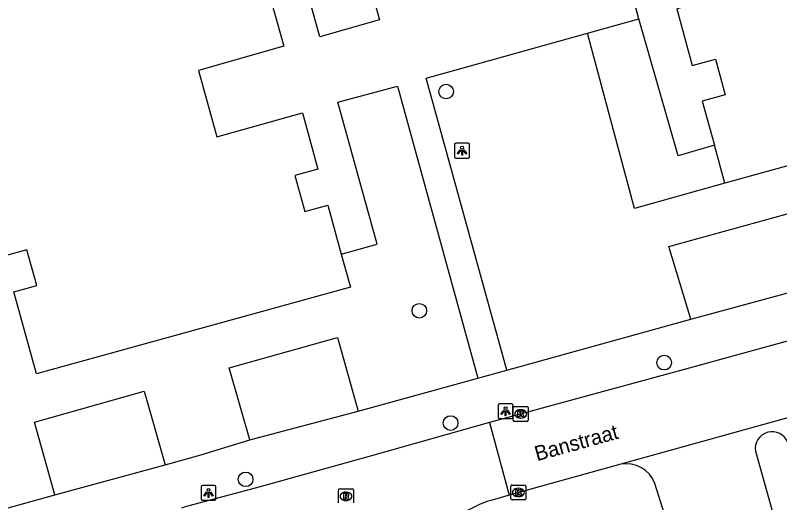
# Model space of a CAD drawing. Extents: x 159053 to 160041, y 380450 to 381422.
# Drawn here: x 159186.3 to 159237.4, y 381033.3 to 381065.9 of the extents above; entities that cross this region are included whole.
import ezdxf

# ---------------------------------------------------------------- set-up
doc = ezdxf.new("R2010")
doc.units = 0
for name, color, linetype in [('IMGEO_Boom', 7, 'Continuous'), ('IMGEO_Haag', 7, 'Continuous'), ('IMGEO_Kolk', 7, 'Continuous'), ('IMGEO_Lichtpunt', 7, 'Continuous'), ('IMGEO_Openbare_ruimte_label', 7, 'Continuous'), ('IMGEO_Pand', 7, 'Continuous'), ('IMGEO_Parkeervlak_open', 7, 'Continuous'), ('IMGEO_Rijbaan_lokaal_open', 7, 'Continuous'), ('IMGEO_Rioolput', 7, 'Continuous'), ('IMGEO_Voetpad_open', 7, 'Continuous')]:
    doc.layers.add(name, color=color, linetype=linetype)

msp = doc.modelspace()

# ---------------------------------------------------------------- linework, layer by layer
at = {"layer": 'IMGEO_Boom'}
for centre in [(159215.13, 381060.827), (159213.338, 381046.151), (159229.715, 381042.679), (159215.433, 381038.634), (159201.72, 381034.865)]:
    msp.add_circle(centre, 0.489, dxfattribs=at)
at = {"layer": 'IMGEO_Haag'}
msp.add_lwpolyline([(159233.782, 381054.683), (159227.722, 381053.006), (159224.579, 381064.731)], dxfattribs=at)
at = {"layer": 'IMGEO_Kolk'}
for p, q in [((159219.617, 381038.82), (159219.617, 381039.672)), ((159219.692, 381039.746), (159220.544, 381039.746)), ((159220.618, 381039.672), (159220.618, 381038.82)), ((159220.105, 381039.526), (159220.13, 381039.526)), ((159220.544, 381038.746), (159219.692, 381038.746)), ((159220.128, 381038.966), (159220.103, 381038.966)), ((159219.54, 381034.486), (159220.392, 381034.486)), ((159219.465, 381033.56), (159219.465, 381034.412)), ((159219.953, 381034.266), (159219.978, 381034.266)), ((159220.466, 381034.412), (159220.466, 381033.56)), ((159220.392, 381033.486), (159219.54, 381033.486)), ((159219.976, 381033.706), (159219.951, 381033.706))]:
    msp.add_line(p, q, dxfattribs=at)
for points in [[(159219.617, 381038.82), (159219.617, 381039.672)], [(159219.692, 381039.746), (159220.544, 381039.746)], [(159220.618, 381039.672), (159220.618, 381038.82)], [(159219.938, 381039.446), (159220.061, 381039.446), (159220.061, 381039.295), (159220.191, 381039.446), (159220.355, 381039.446), (159220.209, 381039.295), (159220.362, 381039.046), (159220.21, 381039.046), (159220.125, 381039.21), (159220.061, 381039.143), (159220.061, 381039.046), (159219.938, 381039.046), (159219.938, 381039.446)], [(159220.544, 381038.746), (159219.692, 381038.746)], [(159219.54, 381034.486), (159220.392, 381034.486)], [(159219.465, 381033.56), (159219.465, 381034.412)], [(159219.786, 381034.186), (159219.909, 381034.186), (159219.909, 381034.035), (159220.039, 381034.186), (159220.203, 381034.186), (159220.057, 381034.035), (159220.21, 381033.786), (159220.058, 381033.786), (159219.973, 381033.95), (159219.909, 381033.883), (159219.909, 381033.786), (159219.786, 381033.786), (159219.786, 381034.186)], [(159220.466, 381034.412), (159220.466, 381033.56)], [(159220.392, 381033.486), (159219.54, 381033.486)]]:
    msp.add_lwpolyline(points, dxfattribs=at)
for centre, start, end in [((159219.694, 381039.67), 91.552, 178.448), ((159219.694, 381039.67), 91.552, 178.448), ((159220.542, 381039.67), 1.552, 88.448), ((159220.542, 381039.67), 1.552, 88.448), ((159219.694, 381038.822), 181.552, 268.448), ((159219.694, 381038.822), 181.552, 268.448), ((159220.542, 381038.822), 271.552, 358.448), ((159220.542, 381038.822), 271.552, 358.448), ((159219.542, 381034.41), 91.552, 178.448), ((159219.542, 381034.41), 91.552, 178.448), ((159220.39, 381034.41), 1.552, 88.448), ((159220.39, 381034.41), 1.552, 88.448), ((159219.542, 381033.562), 181.552, 268.448), ((159219.542, 381033.562), 181.552, 268.448), ((159220.39, 381033.562), 271.552, 358.448), ((159220.39, 381033.562), 271.552, 358.448)]:
    msp.add_arc(centre, 0.0765, start, end, dxfattribs=at)
for centre, major_axis, ratio, start_param, end_param in [((159220.104, 381039.246), (-0.387, 0.002), 0.722429, 4.712389, 7.853982), ((159220.129, 381039.246), (-0.39, 0.002), 0.717154, 1.570796, 4.712389), ((159219.952, 381033.986), (-0.387, 0.002), 0.722429, 4.712389, 7.853982), ((159219.977, 381033.986), (-0.39, 0.002), 0.717154, 1.570796, 4.712389)]:
    msp.add_ellipse(centre, major_axis=major_axis, ratio=ratio, start_param=start_param, end_param=end_param, dxfattribs=at)
at = {"layer": 'IMGEO_Lichtpunt'}
for p, q in [((159215.696, 381057.27), (159215.696, 381056.463)), ((159215.696, 381057.27), (159215.696, 381056.463)), ((159216.598, 381057.365), (159215.79, 381057.365)), ((159216.598, 381057.365), (159215.79, 381057.365)), ((159216.692, 381056.463), (159216.692, 381057.27)), ((159216.692, 381056.463), (159216.692, 381057.27)), ((159215.79, 381056.369), (159216.598, 381056.369)), ((159215.79, 381056.369), (159216.598, 381056.369)), ((159218.608, 381039.832), (159218.608, 381039.025)), ((159218.608, 381039.832), (159218.608, 381039.025)), ((159219.51, 381039.927), (159218.702, 381039.927)), ((159219.51, 381039.927), (159218.702, 381039.927)), ((159219.604, 381039.025), (159219.604, 381039.832)), ((159219.604, 381039.025), (159219.604, 381039.832)), ((159218.702, 381038.931), (159219.51, 381038.931)), ((159218.702, 381038.931), (159219.51, 381038.931)), ((159199.64, 381034.46), (159198.832, 381034.46)), ((159199.64, 381034.46), (159198.832, 381034.46)), ((159198.738, 381034.365), (159198.738, 381033.558)), ((159198.738, 381034.365), (159198.738, 381033.558)), ((159199.734, 381033.558), (159199.734, 381034.365)), ((159199.734, 381033.558), (159199.734, 381034.365)), ((159198.832, 381033.464), (159199.64, 381033.464)), ((159198.832, 381033.464), (159199.64, 381033.464))]:
    msp.add_line(p, q, dxfattribs=at)
for points in [[(159216.07, 381056.934), (159216.109, 381056.906), (159215.921, 381056.644), (159215.883, 381056.671), (159216.07, 381056.934)], [(159216.282, 381056.906), (159216.32, 381056.933), (159216.507, 381056.671), (159216.468, 381056.643), (159216.282, 381056.906)], [(159216.172, 381056.886), (159216.219, 381056.886), (159216.219, 381056.564), (159216.172, 381056.564), (159216.172, 381056.886)], [(159218.982, 381039.496), (159219.021, 381039.468), (159218.833, 381039.206), (159218.795, 381039.233), (159218.982, 381039.496)], [(159219.084, 381039.448), (159219.131, 381039.448), (159219.131, 381039.126), (159219.084, 381039.126), (159219.084, 381039.448)], [(159219.194, 381039.468), (159219.232, 381039.495), (159219.419, 381039.233), (159219.38, 381039.205), (159219.194, 381039.468)], [(159199.112, 381034.029), (159199.151, 381034.001), (159198.963, 381033.739), (159198.925, 381033.766), (159199.112, 381034.029)], [(159199.214, 381033.981), (159199.261, 381033.981), (159199.261, 381033.659), (159199.214, 381033.659), (159199.214, 381033.981)], [(159199.324, 381034.001), (159199.362, 381034.028), (159199.549, 381033.766), (159199.51, 381033.738), (159199.324, 381034.001)]]:
    msp.add_lwpolyline(points, dxfattribs=at)
for centre in [(159216.195, 381057.068), (159219.107, 381039.63), (159199.237, 381034.163)]:
    msp.add_circle(centre, 0.0994, dxfattribs=at)
for centre, start, end in [((159215.79, 381057.27), 90, 180), ((159215.79, 381057.27), 90, 180), ((159216.598, 381057.27), 0, 90), ((159216.598, 381057.27), 0, 90), ((159215.79, 381056.463), 180, 270), ((159215.79, 381056.463), 180, 270), ((159216.598, 381056.463), 270, 0), ((159216.598, 381056.463), 270, 360), ((159218.702, 381039.832), 90, 180), ((159218.702, 381039.832), 90, 180), ((159219.51, 381039.832), 0, 90), ((159219.51, 381039.832), 0, 90), ((159218.702, 381039.025), 180, 270), ((159218.702, 381039.025), 180, 270), ((159219.51, 381039.025), 270, 0), ((159219.51, 381039.025), 270, 360), ((159198.832, 381034.365), 90, 180), ((159198.832, 381034.365), 90, 180), ((159199.64, 381034.365), 0, 90), ((159199.64, 381034.365), 0, 90), ((159198.832, 381033.558), 180, 270), ((159198.832, 381033.558), 180, 270), ((159199.64, 381033.558), 270, 0), ((159199.64, 381033.558), 270, 360)]:
    msp.add_arc(centre, 0.0946, start, end, dxfattribs=at)
at = {"layer": 'IMGEO_Pand'}
for points in [[(159237.076, 381124.378), (159240.451, 381112.37), (159238.889, 381111.938), (159239.55, 381109.537), (159241.092, 381109.962), (159243.457, 381101.372), (159241.928, 381100.959), (159242.593, 381098.559), (159244.135, 381098.986), (159246.512, 381090.396), (159244.978, 381089.967), (159245.641, 381087.567), (159247.183, 381087.994), (159249.56, 381079.392), (159248.041, 381078.971), (159248.693, 381076.589), (159250.236, 381077.011), (159252.589, 381068.414), (159251.07, 381067.996), (159251.731, 381065.595), (159253.273, 381066.02), (159254.794, 381060.496), (159233.782, 381054.683)], [(159219.014, 381104.541), (159219.078, 381104.146), (159220.036, 381104.301), (159221.539, 381098.949), (159223.081, 381099.375), (159223.748, 381096.966), (159222.216, 381096.542), (159224.589, 381087.964), (159226.124, 381088.389), (159226.788, 381085.989), (159225.246, 381085.562), (159227.621, 381076.977), (159229.163, 381077.404), (159229.827, 381075.004), (159228.285, 381074.578), (159229.33, 381070.799), (159235.058, 381072.384), (159236.288, 381067.941), (159230.553, 381066.355), (159231.598, 381062.577), (159233.14, 381063.003), (159233.804, 381060.603), (159232.262, 381060.177), (159233.078, 381057.225)], [(159195.362, 381096.016), (159196.474, 381091.999), (159194.932, 381091.572), (159195.6, 381089.163), (159197.107, 381089.58), (159199.519, 381081.003), (159197.977, 381080.576), (159198.642, 381078.176), (159200.184, 381078.603), (159202.562, 381070.016), (159201.02, 381069.589), (159201.684, 381067.19), (159203.226, 381067.617), (159204.267, 381063.859), (159198.573, 381062.24), (159199.797, 381057.796), (159205.518, 381059.394), (159206.556, 381055.625), (159205.014, 381055.198), (159205.675, 381052.798), (159207.217, 381053.224), (159208.118, 381049.945)], [(159233.782, 381054.683), (159233.078, 381057.225)], [(159208.118, 381049.945), (159208.727, 381047.728), (159187.736, 381041.922), (159186.214, 381047.413), (159187.756, 381047.84), (159187.097, 381050.238), (159185.544, 381049.811)]]:
    msp.add_lwpolyline(points, dxfattribs=at)
at = {"layer": 'IMGEO_Parkeervlak_open'}
for points in [[(159231.497, 381045.582), (159230.037, 381050.456), (159239.724, 381053.127), (159241.115, 381048.202)], [(159202.002, 381037.505), (159200.625, 381042.333), (159207.863, 381044.354), (159209.246, 381039.426)], [(159188.954, 381033.819), (159187.591, 381038.702), (159194.943, 381040.76), (159196.336, 381035.838)]]:
    msp.add_lwpolyline(points, dxfattribs=at)
at = {"layer": 'IMGEO_Rijbaan_lokaal_open'}
for points in [[(159258.705, 381049.826), (159257.5, 381049.523), (159245.786, 381046.295), (159243.132, 381045.545), (159231.38, 381042.318), (159218.038, 381038.661)], [(159253.075, 381043.179), (159226.82, 381035.879)], [(159218.038, 381038.661), (159210.139, 381036.437), (159202.593, 381034.349), (159197.685, 381033.024), (159197.426, 381032.94)], [(159218.038, 381038.661), (159219.343, 381033.814)], [(159226.82, 381035.879), (159219.343, 381033.814)], [(159219.343, 381033.814), (159218.2, 381033.478)]]:
    msp.add_lwpolyline(points, dxfattribs=at)
msp.add_arc((159219.759, 381027.667), 6.017, 105.0155, 195.4365, dxfattribs=at)
at = {"layer": 'IMGEO_Rioolput'}
for p, q in [((159207.933, 381033.3), (159207.933, 381034.152)), ((159208.008, 381034.226), (159208.86, 381034.226)), ((159208.421, 381034.006), (159208.446, 381034.006)), ((159208.934, 381034.152), (159208.934, 381033.3)), ((159208.444, 381033.446), (159208.419, 381033.446))]:
    msp.add_line(p, q, dxfattribs=at)
for points in [[(159207.933, 381033.3), (159207.933, 381034.152)], [(159208.008, 381034.226), (159208.86, 381034.226)], [(159208.522, 381033.924), (159208.27, 381033.926), (159208.27, 381033.526)], [(159208.934, 381034.152), (159208.934, 381033.3)], [(159208.27, 381033.526), (159208.394, 381033.526), (159208.394, 381033.688), (159208.405, 381033.688)], [(159208.448, 381033.845), (159208.394, 381033.845), (159208.394, 381033.764)], [(159208.394, 381033.764), (159208.446, 381033.764)], [(159208.452, 381033.659), (159208.523, 381033.526), (159208.663, 381033.526), (159208.598, 381033.652)]]:
    msp.add_lwpolyline(points, dxfattribs=at)
for centre, radius, start, end in [((159208.01, 381034.15), 0.0765, 91.552, 178.448), ((159208.01, 381034.15), 0.0765, 91.552, 178.448), ((159208.521, 381033.814), 0.109, 350.3612, 89.416), ((159208.858, 381034.15), 0.0765, 1.552, 88.448), ((159208.858, 381034.15), 0.0765, 1.552, 88.448), ((159208.404, 381033.635), 0.0533, 26.0293, 88.6989), ((159208.43, 381033.953), 0.19, 274.7715, 282.9687), ((159208.454, 381033.749), 0.0964, 77.0061, 93.1865), ((159208.468, 381033.806), 0.0378, 276.6634, 79.6772), ((159208.519, 381033.814), 0.112, 277.5842, 350.9817), ((159208.503, 381033.599), 0.108, 29.5134, 73.7905)]:
    msp.add_arc(centre, radius, start, end, dxfattribs=at)
for centre, major_axis, ratio, start_param, end_param in [((159208.42, 381033.726), (-0.387, 0.002), 0.722429, 4.712389, 7.853982), ((159208.445, 381033.726), (-0.39, 0.002), 0.717154, 1.570796, 4.712389)]:
    msp.add_ellipse(centre, major_axis=major_axis, ratio=ratio, start_param=start_param, end_param=end_param, dxfattribs=at)
at = {"layer": 'IMGEO_Voetpad_open'}
for points in [[(159199.26, 381106.601), (159210.671, 381065.63), (159206.682, 381064.487), (159197.783, 381096.641), (159195.362, 381096.016)], [(159228.028, 381065.693), (159226.818, 381070.113)], [(159224.579, 381064.731), (159228.028, 381065.693)], [(159233.078, 381057.225), (159230.642, 381056.53), (159228.028, 381065.693)], [(159219.181, 381042.178), (159213.789, 381061.723), (159224.579, 381064.731)], [(159208.118, 381049.945), (159210.522, 381050.611), (159207.894, 381060.109), (159211.876, 381061.176), (159217.255, 381041.634)], [(159231.497, 381045.582), (159241.115, 381048.202)], [(159219.181, 381042.178), (159231.497, 381045.582)], [(159217.255, 381041.634), (159219.181, 381042.178)], [(159209.246, 381039.426), (159217.255, 381041.634)], [(159202.002, 381037.505), (159209.246, 381039.426)], [(159196.336, 381035.838), (159198.657, 381036.473), (159202.002, 381037.505)], [(159235.829, 381036.743), (159237.017, 381032.454), (159232.305, 381031.148)], [(159188.954, 381033.819), (159196.336, 381035.838)], [(159229.742, 381032.539), (159229.093, 381034.589)], [(159179.267, 381031.127), (159188.954, 381033.819)]]:
    msp.add_lwpolyline(points, dxfattribs=at)
for centre, radius, start, end in [((159236.931, 381036.936), 1.119, 20.0177, 189.9246), ((159227.181, 381033.868), 2.044, 20.6728, 100.1747)]:
    msp.add_arc(centre, radius, start, end, dxfattribs=at)

# ---------------------------------------------------------------- texts
at = {"layer": 'IMGEO_Openbare_ruimte_label'}
msp.add_text('Banstraat', height=1, rotation=15.4812, dxfattribs=at).set_placement((159221.208, 381036.076))

doc.saveas('drawing.dxf')
